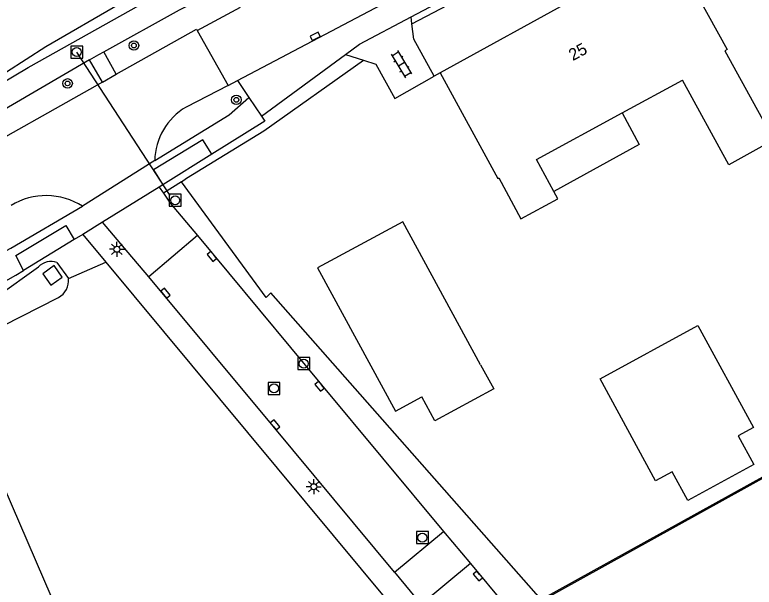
# Model space of a CAD drawing. Extents: x 135999 to 138000, y 396000 to 398501.
# Drawn here: x 137012.2 to 137074, y 398390.9 to 398438.8 of the extents above; entities that cross this region are included whole.
import ezdxf

# ---------------------------------------------------------------- set-up
doc = ezdxf.new("R2010")
doc.units = 0
for name, color, linetype in [('gg-afsc-erfafscheiding', 7, 'Continuous'), ('gg-afsc-muur', 7, 'Continuous'), ('gg-anno-huisnummerreeks BGT', 7, 'Continuous'), ('gg-bbg-bijgebouw', 7, 'Continuous'), ('gg-bbg-gedigitaliseerde bebouwing', 7, 'Continuous'), ('gg-bbg-gedigitaliseerde bijgebouw', 7, 'Continuous'), ('gg-bbg-hoofdgebouw', 7, 'Continuous'), ('gg-bbg-luifel en loopbrug', 7, 'Continuous'), ('gg-knt-verharding', 7, 'Continuous'), ('gg-kntw-bovenkant insteek waterloop', 7, 'Continuous'), ('gg-kwrk-duiker nz buis', 7, 'Continuous'), ('gg-kwrk-keermuur', 7, 'Continuous'), ('gg-kwrk-uitstroombak niveau min 01', 7, 'Continuous'), ('gt-grn-groengrens', 7, 'Continuous'), ('gt-grn-vlakafsluiter', 7, 'Continuous'), ('gt-grn-weggrens', 7, 'Continuous'), ('gt-symb-boom', 7, 'Continuous'), ('gt-symb-klinker verharding', 7, 'Continuous'), ('gt-symb-kolk', 7, 'Continuous'), ('gt-symb-lichtmast', 7, 'Continuous'), ('gt-symb-rioolschacht', 7, 'Continuous')]:
    doc.layers.add(name, color=color, linetype=linetype)

# ---------------------------------------------------------------- blocks, each defined once
blk = doc.blocks.new('gt0-KL1')
at = {"layer": 'gt-symb-klinker verharding'}
for p, q in [((-1.15, 0.3), (1.15, 0.3)), ((-1, -0.3), (-1, 0.3)), ((-0.5, 0.3), (-0.5, 0.45)), ((0, -0.3), (0, 0.3)), ((0.5, 0.3), (0.5, 0.45)), ((1, -0.3), (1, 0.3)), ((-1.15, -0.3), (1.15, -0.3)), ((-0.5, -0.45), (-0.5, -0.3)), ((0.5, -0.45), (0.5, -0.3))]:
    blk.add_line(p, q, dxfattribs=at)
blk = doc.blocks.new('gt0-BOOM')
at = {"layer": 'gt-symb-boom'}
for radius in [0.4, 0.2]:
    blk.add_circle((0, 0), radius, dxfattribs=at)
blk = doc.blocks.new('gt0-KOLK')
at = {"layer": 'gt-symb-kolk'}
blk.add_lwpolyline([(0, 0), (0.375, 0), (0.375, 0.4), (-0.375, 0.4), (-0.375, 0), (0, 0)], dxfattribs=at)
blk = doc.blocks.new('gt0-RS')
at = {"layer": 'gt-symb-rioolschacht'}
blk.add_lwpolyline([(-0.5, -0.5), (0.5, -0.5), (0.5, 0.5), (-0.5, 0.5)], close=True, dxfattribs=at)
blk.add_circle((0, 0), 0.375, dxfattribs=at)
blk = doc.blocks.new('gt0-LMAST')
at = {"layer": 'gt-symb-lichtmast'}
for p, q in [((-0.005, 0.246), (-0.005, 0.621)), ((-0.182, 0.173), (-0.447, 0.438)), ((0.172, 0.173), (0.437, 0.438)), ((-0.255, -0.004), (-0.63, -0.004)), ((-0.182, -0.181), (-0.447, -0.446)), ((-0.005, -0.254), (-0.005, -0.629)), ((0.437, -0.446), (0.172, -0.181)), ((0.245, -0.004), (0.62, -0.004))]:
    blk.add_line(p, q, dxfattribs=at)
blk.add_circle((-0.005, -0.004), 0.25, dxfattribs=at)

msp = doc.modelspace()

# ---------------------------------------------------------------- linework, layer by layer
at = {"layer": 'gg-afsc-erfafscheiding'}
msp.add_line((137045.432, 398438.048), (137059.55, 398445.448), dxfattribs=at)
for points in [[(137027.151, 398443.271), (137014.842, 398436.121), (137000, 398426.593)], [(137026.584, 398425.131), (137033.055, 398429.103), (137041.388, 398435)], [(137006.57, 398410.257), (137018.64, 398382.342), (137014.973, 398378.943)]]:
    msp.add_lwpolyline(points, dxfattribs=at)
at = {"layer": 'gg-afsc-muur'}
msp.add_line((137056.243, 398389.923), (137033.644, 398415.555), dxfattribs=at)
at = {"layer": 'gg-bbg-bijgebouw'}
for points in [[(137051.17, 398409.54), (137044.66, 398421.49), (137037.54, 398417.63), (137044.06, 398405.66)], [(137069.346, 398412.818), (137073.974, 398404.293), (137072.703, 398403.6), (137074.011, 398401.2), (137068.49, 398398.204), (137067.188, 398400.593), (137065.805, 398399.839), (137061.176, 398408.365), (137069.346, 398412.818)]]:
    msp.add_lwpolyline(points, dxfattribs=at)
at = {"layer": 'gg-bbg-gedigitaliseerde bebouwing'}
msp.add_line((137062.994, 398430.585), (137068.038, 398433.32), dxfattribs=at)
for points in [[(137067.03, 398444.53), (137071.778, 398435.9), (137071.585, 398435.794), (137075.692, 398428.329), (137071.925, 398426.256), (137068.038, 398433.32)], [(137057.289, 398424.031), (137055.839, 398426.705), (137062.994, 398430.585)], [(137054.55, 398421.74), (137057.627, 398423.408), (137057.289, 398424.031)]]:
    msp.add_lwpolyline(points, dxfattribs=at)
at = {"layer": 'gg-bbg-gedigitaliseerde bijgebouw'}
msp.add_line((137044.06, 398405.66), (137046.254, 398406.857), dxfattribs=at)
msp.add_lwpolyline([(137051.17, 398409.54), (137052.27, 398407.52), (137047.353, 398404.841), (137046.254, 398406.857)], dxfattribs=at)
at = {"layer": 'gg-bbg-hoofdgebouw'}
msp.add_line((137067.03, 398444.53), (137047.8, 398433.95), dxfattribs=at)
msp.add_lwpolyline([(137047.8, 398433.95), (137052.6, 398425.11), (137052.69, 398425.17), (137054.55, 398421.74)], dxfattribs=at)
at = {"layer": 'gg-bbg-luifel en loopbrug'}
msp.add_lwpolyline([(137062.994, 398430.585), (137064.436, 398427.963), (137057.289, 398424.031)], dxfattribs=at)
at = {"layer": 'gg-knt-verharding'}
for p, q in [((137045.356, 398438.623), (137059.268, 398445.981)), ((137030.843, 398433.289), (137043.383, 398439.895)), ((137027.484, 398437.486), (137031.115, 398439.442)), ((137045.432, 398438.048), (137045.356, 398438.623)), ((137027.484, 398437.486), (137030.07, 398432.886)), ((137020.72, 398433.821), (137019.678, 398435.701)), ((137032.847, 398430.306), (137039.877, 398435.483)), ((137039.877, 398435.483), (137041.388, 398435)), ((137019.564, 398433.173), (137018.488, 398435.02)), ((137019.564, 398433.173), (137020.72, 398433.821)), ((137047.8, 398433.95), (137047.297, 398433.666)), ((137030.07, 398432.886), (137030.843, 398433.289)), ((137030.843, 398433.289), (137031.798, 398431.868)), ((137031.798, 398431.868), (137032.847, 398430.306)), ((137028.712, 398427.141), (137024.61, 398424.581)), ((137023.935, 398426.609), (137017.903, 398422.795)), ((137024.31, 398424.394), (137019.573, 398421.458)), ((137024.61, 398424.581), (137024.31, 398424.394)), ((137024.31, 398424.394), (137024.659, 398423.884)), ((137019.573, 398421.458), (137017.916, 398420.442)), ((137021.699, 398418.932), (137019.573, 398421.458)), ((137017.201, 398420.004), (137012.97, 398417.409)), ((137017.916, 398420.442), (137017.201, 398420.004)), ((137017.916, 398420.442), (137019.848, 398418.119)), ((137027.502, 398420.339), (137023.427, 398416.879)), ((137023.427, 398416.879), (137021.699, 398418.932)), ((137043.977, 398392.194), (137048.08, 398395.616)), ((137048.08, 398395.616), (137050.332, 398392.917)), ((137050.332, 398392.917), (137046.218, 398389.498)), ((137050.332, 398392.917), (137054.194, 398388.281)), ((137043.977, 398392.194), (137046.218, 398389.498))]:
    msp.add_line(p, q, dxfattribs=at)
for points in [[(136996.493, 398423.247), (136997.11, 398423.66), (137001.7, 398427.11), (137007.34, 398430.81), (137013.341, 398434.38), (137025.45, 398441.18), (137030.33, 398443.64)], [(137019.678, 398435.701), (137026.01, 398439.21), (137031.373, 398441.916)], [(137039.877, 398435.483), (137041.044, 398436.342), (137045.356, 398438.623)], [(137047.297, 398433.666), (137045.6, 398436.766), (137045.432, 398438.048)], [(137020.72, 398433.821), (137027.427, 398437.587), (137027.484, 398437.486)], [(137018.488, 398435.02), (137019.26, 398435.47), (137019.678, 398435.701)], [(137018.488, 398435.02), (137009.87, 398430), (137004.79, 398426.87), (136997.785, 398421.82)], [(137041.388, 398435), (137042.414, 398434.671), (137044.01, 398431.81)], [(137019.564, 398433.173), (137007.463, 398426.367), (137007.576, 398426.181)], [(137030.07, 398432.886), (137030.075, 398432.877), (137026.549, 398431.075)], [(137023.935, 398426.609), (137030.163, 398430.425), (137031.798, 398431.868)], [(137032.847, 398430.306), (137033.124, 398429.894), (137028.712, 398427.141)], [(137028.712, 398427.141), (137027.956, 398428.353), (137023.83, 398425.83), (137024.61, 398424.581)], [(137024.659, 398423.884), (137025.229, 398423.05), (137027.502, 398420.339)], [(136993.612, 398410.635), (137006.692, 398416.508), (137011.916, 398419.296), (137017.903, 398422.795)], [(137012.97, 398417.409), (137012.308, 398418.674), (137016.5, 398421.168), (137017.201, 398420.004)], [(137027.502, 398420.339), (137037.866, 398407.863), (137048.08, 398395.616)], [(137019.848, 398418.119), (137072.177, 398355.214), (137003.057, 398299.91)], [(137043.977, 398392.194), (137033.835, 398404.396), (137023.427, 398416.879)]]:
    msp.add_lwpolyline(points, dxfattribs=at)
for centre, radius, start, end in [((137029.215, 398426.517), 5.281, 120.32164, 178.99652), ((137014.856, 398417.968), 5.708, 57.73643, 120.90287), ((136974.634, 398483.257), 76.195, 291.35065, 300.20706)]:
    msp.add_arc(centre, radius, start, end, dxfattribs=at)
at = {"layer": 'gg-kntw-bovenkant insteek waterloop'}
for p, q in [((137015.762, 398418.084), (137016.726, 398416.749)), ((137009.496, 398414.366), (137014.211, 398417.715))]:
    msp.add_line(p, q, dxfattribs=at)
msp.add_lwpolyline([(137006.365, 398410.69), (137011.237, 398412.799), (137015.889, 398415.162)], dxfattribs=at)
for centre, radius, start, end in [((137015.26, 398416.748), 1.427, 69.42519, 137.33983), ((137015.094, 398416.596), 1.639, 299.01208, 5.37267)]:
    msp.add_arc(centre, radius, start, end, dxfattribs=at)
at = {"layer": 'gg-kwrk-duiker nz buis'}
msp.add_line((137025.225, 398423.676), (137017.429, 398435.662), dxfattribs=at)
at = {"layer": 'gg-kwrk-keermuur'}
msp.add_line((137055.64, 398389.486), (137100.203, 398414.149), dxfattribs=at)
msp.add_lwpolyline([(137056.243, 398389.923), (137101.102, 398414.749), (137101.306, 398414.369), (137118.861, 398428.023), (137118.916, 398427.952)], dxfattribs=at)
at = {"layer": 'gg-kwrk-uitstroombak niveau min 01'}
msp.add_lwpolyline([(137016.194, 398416.875), (137015.521, 398417.826), (137014.57, 398417.153), (137015.243, 398416.202), (137016.194, 398416.875)], dxfattribs=at)
at = {"layer": 'gt-grn-groengrens'}
for p, q in [((137026.163, 398424.823), (137026.584, 398425.131)), ((137016.726, 398416.749), (137019.848, 398418.119))]:
    msp.add_line(p, q, dxfattribs=at)
msp.add_lwpolyline([(137033.644, 398415.555), (137033.244, 398415.162), (137026.163, 398424.823)], dxfattribs=at)
at = {"layer": 'gt-grn-vlakafsluiter'}
msp.add_line((137044.01, 398431.81), (137047.297, 398433.666), dxfattribs=at)
at = {"layer": 'gt-grn-weggrens'}
msp.add_line((137026.163, 398424.823), (137024.659, 398423.884), dxfattribs=at)

# ---------------------------------------------------------------- block references
at = {"layer": 'gt-symb-boom'}
for p in [(137022.19, 398436.227), (137016.644, 398433.056), (137030.756, 398431.686)]:
    msp.add_blockref('gt0-BOOM', p, dxfattribs=at)
at = {"layer": 'gt-symb-klinker verharding', "rotation": -58.790509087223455}
msp.add_blockref('gt0-KL1', (137044.554, 398434.675), dxfattribs=at)
at = {"layer": 'gt-symb-kolk'}
for p, rotation in [((137037.435, 398436.813), 27.384970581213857), ((137028.859, 398418.721), 129.98329593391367), ((137024.67, 398415.403), -50.217160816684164), ((137037.866, 398407.863), 129.67435566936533), ((137033.835, 398404.396), -50.268825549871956), ((137051.086, 398392.012), 129.83450208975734)]:
    msp.add_blockref('gt0-KOLK', p, dxfattribs=dict(at, rotation=rotation))
at = {"layer": 'gt-symb-lichtmast'}
for p in [(137020.771, 398419.195), (137037.234, 398399.352)]:
    msp.add_blockref('gt0-LMAST', p, dxfattribs=at)
at = {"layer": 'gt-symb-rioolschacht'}
for p in [(137017.417, 398435.68), (137025.642, 398423.29), (137036.391, 398409.636), (137033.901, 398407.566), (137046.308, 398395.089)]:
    msp.add_blockref('gt0-RS', p, dxfattribs=at)

# ---------------------------------------------------------------- texts
at = {"layer": 'gg-anno-huisnummerreeks BGT'}
msp.add_text('25', height=1, rotation=28.8, dxfattribs=at).set_placement((137058.887, 398434.914))

doc.saveas('drawing.dxf')
